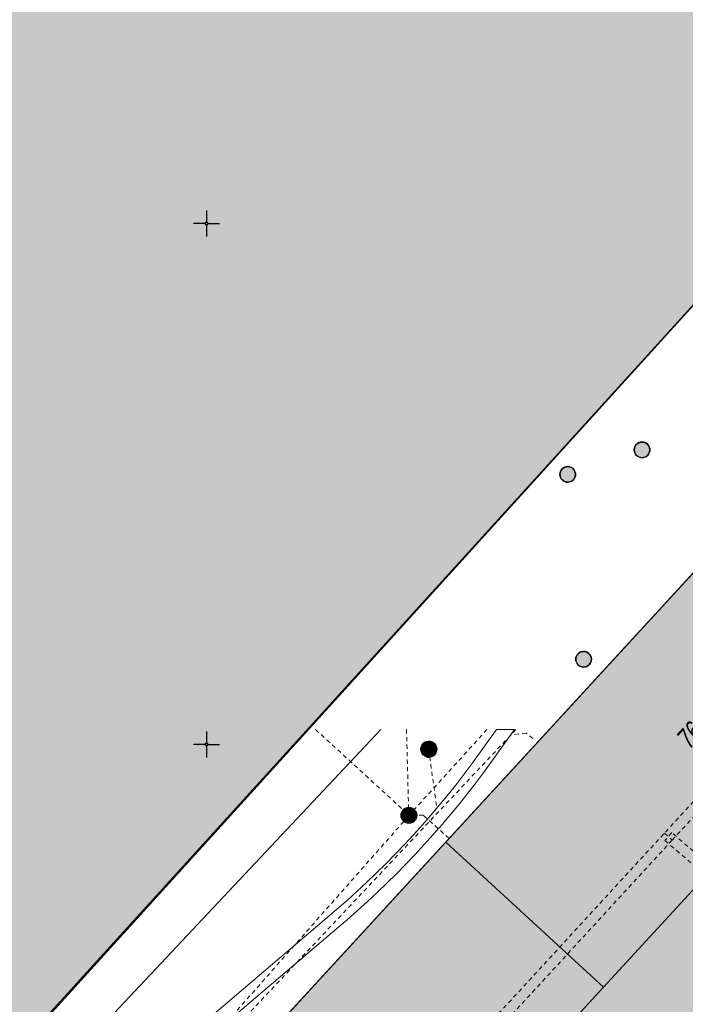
# Model space of a CAD drawing. Header units: metres. Extents: x 2695560 to 2696939, y 1260491 to 1262050.
# Tile 571 of 656: x 2696017 to 2696049, y 1261187 to 1261235. Entities that reach past the tile are written whole.
import ezdxf

# ---------------------------------------------------------------- set-up
doc = ezdxf.new("R2010")
doc.units = ezdxf.units.M
doc.linetypes.add('AUSGEZOGEN', pattern=[0])
doc.linetypes.add('VERDECKT2_S2', pattern=[0.36, 0.2, -0.16])
for name, color, linetype in [('XR$1$AV_Gebäudeflächen (BB)', 7, 'AUSGEZOGEN'), ('XR$1$AV_Gebäudeflächen ut.', 7, 'AUSGEZOGEN'), ('XR$1$AV_Koordinatennetzpunkte', 7, 'AUSGEZOGEN'), ('XR$1$AV_Linien (BB)', 7, 'AUSGEZOGEN'), ('XR$1$AV_Versicherung-Nr.', 7, 'AUSGEZOGEN'), ('XR$1$AW_LK_Schachtdeckel', 24, 'AUSGEZOGEN'), ('XR$1$Liegenschaftsgrenzen', 7, 'AUSGEZOGEN'), ('XR$1$PFAW', 255, 'AUSGEZOGEN')]:
    doc.layers.add(name, color=color, linetype=linetype)
for name, color, linetype, lineweight in [('XR$2$ABW-Linie-R-ungenau', 4, 'VERDECKT2_S2', 18), ('XR$2$ABW-Punkt', 6, 'AUSGEZOGEN', 18), ('XR$2$ELE-Flaeche-oberirdisch', 1, 'AUSGEZOGEN', 18), ('XR$2$ELE-LinieFlaeche-ungenau', 1, 'VERDECKT2_S2', 18), ('XR$2$KOM-Linie-U-genau', 91, 'AUSGEZOGEN', 18)]:
    doc.layers.add(name, color=color, linetype=linetype, lineweight=lineweight)
doc.styles.add('ARIAL', font='arial.ttf')

# ---------------------------------------------------------------- blocks, each defined once
blk = doc.blocks.new('BAV2041')
at = {"color": 7, "transparency": 33554687}
for p, q in [((0, 0.5), (0, 0.05)), ((-0.05, 0), (-0.5, 0)), ((0.05, 0), (0.5, 0)), ((0, -0.05), (0, -0.5))]:
    blk.add_line(p, q, dxfattribs=at)
blk.add_circle((0, 0), 0.05, dxfattribs=at)
for start, end in [(90, 270), (270, 90)]:
    blk.add_arc((0, 0), 0.05, start, end, dxfattribs=at)
blk = doc.blocks.new('BAW2082')
at = {"layer": 'XR$1$PFAW', "transparency": 33554687}
blk.add_hatch(color=7, dxfattribs=at).paths.add_polyline_path([(0.509, -0.003), (0.499, 0.098), (0.469, 0.194), (0.42, 0.283), (0.354, 0.359), (0.274, 0.421), (0.183, 0.466), (0.085, 0.491), (-0.016, 0.496), (-0.116, 0.481), (-0.211, 0.446), (-0.297, 0.392), (-0.37, 0.323), (-0.428, 0.24), (-0.468, 0.147), (-0.488, 0.047), (-0.488, -0.054), (-0.468, -0.153), (-0.428, -0.246), (-0.37, -0.329), (-0.297, -0.398), (-0.211, -0.452), (-0.116, -0.487), (-0.016, -0.502), (0.085, -0.497), (0.183, -0.472), (0.274, -0.427), (0.354, -0.366), (0.42, -0.289), (0.469, -0.2), (0.499, -0.104)])
at = {"transparency": 33554687}
for start, end in [(91.19481, 268.80519), (268.80519, 91.19481)]:
    blk.add_arc((0.01, 0), 0.5, start, end, dxfattribs=at)
at = {"layer": 'XR$1$PFAW', "transparency": 33554687}
blk.add_circle((0.009, -0.003), 0.5, dxfattribs=at)
blk = doc.blocks.new('BAW2088')
at = {"layer": 'XR$1$PFAW', "transparency": 33554687}
blk.add_hatch(color=253, dxfattribs=at).paths.add_polyline_path([(0.51, 0), (0.5, 0.101), (0.47, 0.197), (0.421, 0.286), (0.355, 0.362), (0.275, 0.424), (0.184, 0.469), (0.086, 0.494), (-0.015, 0.499), (-0.115, 0.484), (-0.21, 0.449), (-0.296, 0.395), (-0.369, 0.326), (-0.427, 0.243), (-0.467, 0.15), (-0.487, 0.051), (-0.487, -0.051), (-0.467, -0.15), (-0.427, -0.243), (-0.369, -0.326), (-0.296, -0.395), (-0.21, -0.449), (-0.115, -0.484), (-0.015, -0.499), (0.086, -0.494), (0.184, -0.469), (0.275, -0.424), (0.355, -0.362), (0.421, -0.286), (0.47, -0.197), (0.5, -0.101)])
at = {"transparency": 33554687}
for start, end in [(91.19481, 268.80519), (268.80519, 91.19481)]:
    blk.add_arc((0.01, 0), 0.5, start, end, dxfattribs=at)
at = {"layer": 'XR$1$PFAW', "transparency": 33554687}
blk.add_circle((0.01, 0), 0.5, dxfattribs=at)
blk = doc.blocks.new('ABW-KONTROLLSCHACHT')
at = {"layer": 'XR$2$ABW-Punkt', "linetype": 'AUSGEZOGEN', "lineweight": 25, "transparency": 33554687}
for points in [[(-343, 68, 2500), (0, 0, 2500), (-350, 0, 2500)], [(-343, 68), (0, 0), (-350, 0)], [(-343, 68, 2500), (-343, 68), (-350, 0), (-350, 0, 2500)], [(-350, 0, 2500), (0, 0, 2500), (-343, -68, 2500)], [(-350, 0), (0, 0), (-343, -68)], [(-323, 134, 2500), (0, 0, 2500), (-343, 68, 2500)], [(-323, 134), (0, 0), (-343, 68)], [(-323, 134, 2500), (-323, 134), (-343, 68), (-343, 68, 2500)], [(-343, -68, 2500), (0, 0, 2500), (-323, -134, 2500)], [(-343, -68), (0, 0), (-323, -134)], [(-291, 194, 2500), (0, 0, 2500), (-323, 134, 2500)], [(-291, 194), (0, 0), (-323, 134)], [(-291, 194, 2500), (-291, 194), (-323, 134), (-323, 134, 2500)], [(-323, -134, 2500), (0, 0, 2500), (-291, -194, 2500)], [(-323, -134), (0, 0), (-291, -194)], [(-247, 247, 2500), (0, 0, 2500), (-291, 194, 2500)], [(-247, 247), (0, 0), (-291, 194)], [(-247, 247, 2500), (-247, 247), (-291, 194), (-291, 194, 2500)], [(-291, -194, 2500), (0, 0, 2500), (-247, -247, 2500)], [(-291, -194), (0, 0), (-247, -247)], [(-194, 291, 2500), (0, 0, 2500), (-247, 247, 2500)], [(-194, 291), (0, 0), (-247, 247)], [(-194, 291, 2500), (-194, 291), (-247, 247), (-247, 247, 2500)], [(-247, -247, 2500), (0, 0, 2500), (-194, -291, 2500)], [(-247, -247), (0, 0), (-194, -291)], [(-134, 323, 2500), (0, 0, 2500), (-194, 291, 2500)], [(-134, 323), (0, 0), (-194, 291)], [(-134, 323, 2500), (-134, 323), (-194, 291), (-194, 291, 2500)], [(-194, -291, 2500), (0, 0, 2500), (-134, -323, 2500)], [(-194, -291), (0, 0), (-134, -323)], [(-68, 343, 2500), (0, 0, 2500), (-134, 323, 2500)], [(-68, 343), (0, 0), (-134, 323)], [(-68, 343, 2500), (-68, 343), (-134, 323), (-134, 323, 2500)], [(-134, -323, 2500), (0, 0, 2500), (-68, -343, 2500)], [(-134, -323), (0, 0), (-68, -343)], [(0, 350, 2500), (0, 0, 2500), (-68, 343, 2500)], [(0, 350), (0, 0), (-68, 343)], [(0, 350, 2500), (0, 350), (-68, 343), (-68, 343, 2500)], [(-68, -343, 2500), (0, 0, 2500), (0, -350, 2500)], [(-68, -343), (0, 0), (0, -350)], [(68, 343, 2500), (0, 0, 2500), (0, 350, 2500)], [(68, 343), (0, 0), (0, 350)], [(68, 343, 2500), (68, 343), (0, 350), (0, 350, 2500)], [(134, 323, 2500), (0, 0, 2500), (68, 343, 2500)], [(134, 323), (0, 0), (68, 343)], [(194, 291, 2500), (0, 0, 2500), (134, 323, 2500)], [(194, 291), (0, 0), (134, 323)], [(247, 247, 2500), (0, 0, 2500), (194, 291, 2500)], [(247, 247), (0, 0), (194, 291)], [(291, 194, 2500), (0, 0, 2500), (247, 247, 2500)], [(291, 194), (0, 0), (247, 247)], [(323, 134, 2500), (0, 0, 2500), (291, 194, 2500)], [(323, 134), (0, 0), (291, 194)], [(343, 68, 2500), (0, 0, 2500), (323, 134, 2500)], [(343, 68), (0, 0), (323, 134)], [(350, 0, 2500), (0, 0, 2500), (343, 68, 2500)], [(350, 0), (0, 0), (343, 68)], [(0, -350, 2500), (0, 0, 2500), (68, -343, 2500)], [(68, -343, 2500), (0, 0, 2500), (134, -323, 2500)], [(134, -323, 2500), (0, 0, 2500), (194, -291, 2500)], [(194, -291, 2500), (0, 0, 2500), (247, -247, 2500)], [(247, -247, 2500), (0, 0, 2500), (291, -194, 2500)], [(291, -194, 2500), (0, 0, 2500), (323, -134, 2500)], [(323, -134, 2500), (0, 0, 2500), (343, -68, 2500)], [(343, -68, 2500), (0, 0, 2500), (350, 0, 2500)], [(0, -350), (0, 0), (68, -343)], [(68, -343), (0, 0), (134, -323)], [(134, -323), (0, 0), (194, -291)], [(194, -291), (0, 0), (247, -247)], [(247, -247), (0, 0), (291, -194)], [(291, -194), (0, 0), (323, -134)], [(323, -134), (0, 0), (343, -68)], [(343, -68), (0, 0), (350, 0)], [(134, 323, 2500), (134, 323), (68, 343), (68, 343, 2500)], [(194, 291, 2500), (194, 291), (134, 323), (134, 323, 2500)], [(247, 247, 2500), (247, 247), (194, 291), (194, 291, 2500)], [(291, 194, 2500), (291, 194), (247, 247), (247, 247, 2500)], [(323, 134, 2500), (323, 134), (291, 194), (291, 194, 2500)], [(343, 68, 2500), (343, 68), (323, 134), (323, 134, 2500)], [(350, 0, 2500), (350, 0), (343, 68), (343, 68, 2500)], [(-350, 0, 2500), (-350, 0), (-343, -68), (-343, -68, 2500)], [(-343, -68, 2500), (-343, -68), (-323, -134), (-323, -134, 2500)], [(-323, -134, 2500), (-323, -134), (-291, -194), (-291, -194, 2500)], [(-291, -194, 2500), (-291, -194), (-247, -247), (-247, -247, 2500)], [(-247, -247, 2500), (-247, -247), (-194, -291), (-194, -291, 2500)], [(-194, -291, 2500), (-194, -291), (-134, -323), (-134, -323, 2500)], [(-134, -323, 2500), (-134, -323), (-68, -343), (-68, -343, 2500)], [(-68, -343, 2500), (-68, -343), (0, -350), (0, -350, 2500)], [(0, -350, 2500), (0, -350), (68, -343), (68, -343, 2500)], [(68, -343, 2500), (68, -343), (134, -323), (134, -323, 2500)], [(134, -323, 2500), (134, -323), (194, -291), (194, -291, 2500)], [(194, -291, 2500), (194, -291), (247, -247), (247, -247, 2500)], [(247, -247, 2500), (247, -247), (291, -194), (291, -194, 2500)], [(291, -194, 2500), (291, -194), (323, -134), (323, -134, 2500)], [(323, -134, 2500), (323, -134), (343, -68), (343, -68, 2500)], [(343, -68, 2500), (343, -68), (350, 0), (350, 0, 2500)]]:
    blk.add_3dface(points, dxfattribs=at)
blk = doc.blocks.new('ABW-SCHLAMMSAMMLER_RUND')
at = {"layer": 'XR$2$ABW-Punkt', "linetype": 'AUSGEZOGEN', "lineweight": 13, "transparency": 33554687}
for p, q in [((-70, 75, 2500), (70, 75, 2500)), ((-70, -75, 2500), (70, -75, 2500))]:
    blk.add_line(p, q, dxfattribs=at)
blk.add_polyline3d([(90, 0, 2500), (0, 0, 2500), (-90, 0, 2500)], dxfattribs=at)
at = {"layer": 'XR$2$ABW-Punkt', "linetype": 'AUSGEZOGEN', "lineweight": 25, "transparency": 33554687}
for points in [[(-147, 29, 2500), (0, 0, 2500), (-150, 0, 2500)], [(-147, 29), (0, 0), (-150, 0)], [(-147, 29, 2500), (-147, 29), (-150, 0), (-150, 0, 2500)], [(-150, 0, 2500), (0, 0, 2500), (-147, -29, 2500)], [(-150, 0), (0, 0), (-147, -29)], [(-139, 57, 2500), (0, 0, 2500), (-147, 29, 2500)], [(-139, 57), (0, 0), (-147, 29)], [(-139, 57, 2500), (-139, 57), (-147, 29), (-147, 29, 2500)], [(-147, -29, 2500), (0, 0, 2500), (-139, -57, 2500)], [(-147, -29), (0, 0), (-139, -57)], [(-125, 83, 2500), (0, 0, 2500), (-139, 57, 2500)], [(-125, 83), (0, 0), (-139, 57)], [(-125, 83, 2500), (-125, 83), (-139, 57), (-139, 57, 2500)], [(-139, -57, 2500), (0, 0, 2500), (-125, -83, 2500)], [(-139, -57), (0, 0), (-125, -83)], [(-106, 106, 2500), (0, 0, 2500), (-125, 83, 2500)], [(-106, 106), (0, 0), (-125, 83)], [(-106, 106, 2500), (-106, 106), (-125, 83), (-125, 83, 2500)], [(-125, -83, 2500), (0, 0, 2500), (-106, -106, 2500)], [(-125, -83), (0, 0), (-106, -106)], [(-83, 125, 2500), (0, 0, 2500), (-106, 106, 2500)], [(-83, 125), (0, 0), (-106, 106)], [(-83, 125, 2500), (-83, 125), (-106, 106), (-106, 106, 2500)], [(-106, -106, 2500), (0, 0, 2500), (-83, -125, 2500)], [(-106, -106), (0, 0), (-83, -125)], [(-57, 139, 2500), (0, 0, 2500), (-83, 125, 2500)], [(-57, 139), (0, 0), (-83, 125)], [(-57, 139, 2500), (-57, 139), (-83, 125), (-83, 125, 2500)], [(-83, -125, 2500), (0, 0, 2500), (-57, -139, 2500)], [(-83, -125), (0, 0), (-57, -139)], [(-29, 147, 2500), (0, 0, 2500), (-57, 139, 2500)], [(-29, 147), (0, 0), (-57, 139)], [(-29, 147, 2500), (-29, 147), (-57, 139), (-57, 139, 2500)], [(-57, -139, 2500), (0, 0, 2500), (-29, -147, 2500)], [(-57, -139), (0, 0), (-29, -147)], [(0, 150, 2500), (0, 0, 2500), (-29, 147, 2500)], [(0, 150), (0, 0), (-29, 147)], [(0, 150, 2500), (0, 150), (-29, 147), (-29, 147, 2500)], [(-29, -147, 2500), (0, 0, 2500), (0, -150, 2500)], [(-29, -147), (0, 0), (0, -150)], [(29, 147, 2500), (0, 0, 2500), (0, 150, 2500)], [(29, 147), (0, 0), (0, 150)], [(29, 147, 2500), (29, 147), (0, 150), (0, 150, 2500)], [(57, 139, 2500), (0, 0, 2500), (29, 147, 2500)], [(57, 139), (0, 0), (29, 147)], [(83, 125, 2500), (0, 0, 2500), (57, 139, 2500)], [(83, 125), (0, 0), (57, 139)], [(106, 106, 2500), (0, 0, 2500), (83, 125, 2500)], [(106, 106), (0, 0), (83, 125)], [(125, 83, 2500), (0, 0, 2500), (106, 106, 2500)], [(125, 83), (0, 0), (106, 106)], [(139, 57, 2500), (0, 0, 2500), (125, 83, 2500)], [(139, 57), (0, 0), (125, 83)], [(147, 29, 2500), (0, 0, 2500), (139, 57, 2500)], [(147, 29), (0, 0), (139, 57)], [(150, 0, 2500), (0, 0, 2500), (147, 29, 2500)], [(150, 0), (0, 0), (147, 29)], [(0, -150, 2500), (0, 0, 2500), (29, -147, 2500)], [(29, -147, 2500), (0, 0, 2500), (57, -139, 2500)], [(57, -139, 2500), (0, 0, 2500), (83, -125, 2500)], [(83, -125, 2500), (0, 0, 2500), (106, -106, 2500)], [(106, -106, 2500), (0, 0, 2500), (125, -83, 2500)], [(125, -83, 2500), (0, 0, 2500), (139, -57, 2500)], [(139, -57, 2500), (0, 0, 2500), (147, -29, 2500)], [(147, -29, 2500), (0, 0, 2500), (150, 0, 2500)], [(0, -150), (0, 0), (29, -147)], [(29, -147), (0, 0), (57, -139)], [(57, -139), (0, 0), (83, -125)], [(83, -125), (0, 0), (106, -106)], [(106, -106), (0, 0), (125, -83)], [(125, -83), (0, 0), (139, -57)], [(139, -57), (0, 0), (147, -29)], [(147, -29), (0, 0), (150, 0)], [(57, 139, 2500), (57, 139), (29, 147), (29, 147, 2500)], [(83, 125, 2500), (83, 125), (57, 139), (57, 139, 2500)], [(106, 106, 2500), (106, 106), (83, 125), (83, 125, 2500)], [(125, 83, 2500), (125, 83), (106, 106), (106, 106, 2500)], [(139, 57, 2500), (139, 57), (125, 83), (125, 83, 2500)], [(147, 29, 2500), (147, 29), (139, 57), (139, 57, 2500)], [(150, 0, 2500), (150, 0), (147, 29), (147, 29, 2500)], [(-150, 0, 2500), (-150, 0), (-147, -29), (-147, -29, 2500)], [(-147, -29, 2500), (-147, -29), (-139, -57), (-139, -57, 2500)], [(-139, -57, 2500), (-139, -57), (-125, -83), (-125, -83, 2500)], [(-125, -83, 2500), (-125, -83), (-106, -106), (-106, -106, 2500)], [(-106, -106, 2500), (-106, -106), (-83, -125), (-83, -125, 2500)], [(-83, -125, 2500), (-83, -125), (-57, -139), (-57, -139, 2500)], [(-57, -139, 2500), (-57, -139), (-29, -147), (-29, -147, 2500)], [(-29, -147, 2500), (-29, -147), (0, -150), (0, -150, 2500)], [(0, -150, 2500), (0, -150), (29, -147), (29, -147, 2500)], [(29, -147, 2500), (29, -147), (57, -139), (57, -139, 2500)], [(57, -139, 2500), (57, -139), (83, -125), (83, -125, 2500)], [(83, -125, 2500), (83, -125), (106, -106), (106, -106, 2500)], [(106, -106, 2500), (106, -106), (125, -83), (125, -83, 2500)], [(125, -83, 2500), (125, -83), (139, -57), (139, -57, 2500)], [(139, -57, 2500), (139, -57), (147, -29), (147, -29, 2500)], [(147, -29, 2500), (147, -29), (150, 0), (150, 0, 2500)]]:
    blk.add_3dface(points, dxfattribs=at)
blk = doc.blocks.new('ABW-DECKEL')
at = {"layer": 'XR$2$ABW-Punkt', "linetype": 'AUSGEZOGEN', "lineweight": 25, "transparency": 33554687}
for points in [[(-343, 68, 2500), (0, 0, 2500), (-350, 0, 2500)], [(-343, 68), (0, 0), (-350, 0)], [(-343, 68, 2500), (-343, 68), (-350, 0), (-350, 0, 2500)], [(-350, 0, 2500), (0, 0, 2500), (-343, -68, 2500)], [(-350, 0), (0, 0), (-343, -68)], [(-323, 134, 2500), (0, 0, 2500), (-343, 68, 2500)], [(-323, 134), (0, 0), (-343, 68)], [(-323, 134, 2500), (-323, 134), (-343, 68), (-343, 68, 2500)], [(-343, -68, 2500), (0, 0, 2500), (-323, -134, 2500)], [(-343, -68), (0, 0), (-323, -134)], [(-291, 194, 2500), (0, 0, 2500), (-323, 134, 2500)], [(-291, 194), (0, 0), (-323, 134)], [(-291, 194, 2500), (-291, 194), (-323, 134), (-323, 134, 2500)], [(-323, -134, 2500), (0, 0, 2500), (-291, -194, 2500)], [(-323, -134), (0, 0), (-291, -194)], [(-247, 247, 2500), (0, 0, 2500), (-291, 194, 2500)], [(-247, 247), (0, 0), (-291, 194)], [(-247, 247, 2500), (-247, 247), (-291, 194), (-291, 194, 2500)], [(-291, -194, 2500), (0, 0, 2500), (-247, -247, 2500)], [(-291, -194), (0, 0), (-247, -247)], [(-194, 291, 2500), (0, 0, 2500), (-247, 247, 2500)], [(-194, 291), (0, 0), (-247, 247)], [(-194, 291, 2500), (-194, 291), (-247, 247), (-247, 247, 2500)], [(-247, -247, 2500), (0, 0, 2500), (-194, -291, 2500)], [(-247, -247), (0, 0), (-194, -291)], [(-134, 323, 2500), (0, 0, 2500), (-194, 291, 2500)], [(-134, 323), (0, 0), (-194, 291)], [(-134, 323, 2500), (-134, 323), (-194, 291), (-194, 291, 2500)], [(-194, -291, 2500), (0, 0, 2500), (-134, -323, 2500)], [(-194, -291), (0, 0), (-134, -323)], [(-68, 343, 2500), (0, 0, 2500), (-134, 323, 2500)], [(-68, 343), (0, 0), (-134, 323)], [(-68, 343, 2500), (-68, 343), (-134, 323), (-134, 323, 2500)], [(-134, -323, 2500), (0, 0, 2500), (-68, -343, 2500)], [(-134, -323), (0, 0), (-68, -343)], [(0, 350, 2500), (0, 0, 2500), (-68, 343, 2500)], [(0, 350), (0, 0), (-68, 343)], [(0, 350, 2500), (0, 350), (-68, 343), (-68, 343, 2500)], [(-68, -343, 2500), (0, 0, 2500), (0, -350, 2500)], [(-68, -343), (0, 0), (0, -350)], [(68, 343, 2500), (0, 0, 2500), (0, 350, 2500)], [(68, 343), (0, 0), (0, 350)], [(68, 343, 2500), (68, 343), (0, 350), (0, 350, 2500)], [(134, 323, 2500), (0, 0, 2500), (68, 343, 2500)], [(134, 323), (0, 0), (68, 343)], [(194, 291, 2500), (0, 0, 2500), (134, 323, 2500)], [(194, 291), (0, 0), (134, 323)], [(247, 247, 2500), (0, 0, 2500), (194, 291, 2500)], [(247, 247), (0, 0), (194, 291)], [(291, 194, 2500), (0, 0, 2500), (247, 247, 2500)], [(291, 194), (0, 0), (247, 247)], [(323, 134, 2500), (0, 0, 2500), (291, 194, 2500)], [(323, 134), (0, 0), (291, 194)], [(343, 68, 2500), (0, 0, 2500), (323, 134, 2500)], [(343, 68), (0, 0), (323, 134)], [(350, 0, 2500), (0, 0, 2500), (343, 68, 2500)], [(350, 0), (0, 0), (343, 68)], [(0, -350, 2500), (0, 0, 2500), (68, -343, 2500)], [(68, -343, 2500), (0, 0, 2500), (134, -323, 2500)], [(134, -323, 2500), (0, 0, 2500), (194, -291, 2500)], [(194, -291, 2500), (0, 0, 2500), (247, -247, 2500)], [(247, -247, 2500), (0, 0, 2500), (291, -194, 2500)], [(291, -194, 2500), (0, 0, 2500), (323, -134, 2500)], [(323, -134, 2500), (0, 0, 2500), (343, -68, 2500)], [(343, -68, 2500), (0, 0, 2500), (350, 0, 2500)], [(0, -350), (0, 0), (68, -343)], [(68, -343), (0, 0), (134, -323)], [(134, -323), (0, 0), (194, -291)], [(194, -291), (0, 0), (247, -247)], [(247, -247), (0, 0), (291, -194)], [(291, -194), (0, 0), (323, -134)], [(323, -134), (0, 0), (343, -68)], [(343, -68), (0, 0), (350, 0)], [(134, 323, 2500), (134, 323), (68, 343), (68, 343, 2500)], [(194, 291, 2500), (194, 291), (134, 323), (134, 323, 2500)], [(247, 247, 2500), (247, 247), (194, 291), (194, 291, 2500)], [(291, 194, 2500), (291, 194), (247, 247), (247, 247, 2500)], [(323, 134, 2500), (323, 134), (291, 194), (291, 194, 2500)], [(343, 68, 2500), (343, 68), (323, 134), (323, 134, 2500)], [(350, 0, 2500), (350, 0), (343, 68), (343, 68, 2500)], [(-350, 0, 2500), (-350, 0), (-343, -68), (-343, -68, 2500)], [(-343, -68, 2500), (-343, -68), (-323, -134), (-323, -134, 2500)], [(-323, -134, 2500), (-323, -134), (-291, -194), (-291, -194, 2500)], [(-291, -194, 2500), (-291, -194), (-247, -247), (-247, -247, 2500)], [(-247, -247, 2500), (-247, -247), (-194, -291), (-194, -291, 2500)], [(-194, -291, 2500), (-194, -291), (-134, -323), (-134, -323, 2500)], [(-134, -323, 2500), (-134, -323), (-68, -343), (-68, -343, 2500)], [(-68, -343, 2500), (-68, -343), (0, -350), (0, -350, 2500)], [(0, -350, 2500), (0, -350), (68, -343), (68, -343, 2500)], [(68, -343, 2500), (68, -343), (134, -323), (134, -323, 2500)], [(134, -323, 2500), (134, -323), (194, -291), (194, -291, 2500)], [(194, -291, 2500), (194, -291), (247, -247), (247, -247, 2500)], [(247, -247, 2500), (247, -247), (291, -194), (291, -194, 2500)], [(291, -194, 2500), (291, -194), (323, -134), (323, -134, 2500)], [(323, -134, 2500), (323, -134), (343, -68), (343, -68, 2500)], [(343, -68, 2500), (343, -68), (350, 0), (350, 0, 2500)]]:
    blk.add_3dface(points, dxfattribs=at)

msp = doc.modelspace()

# ---------------------------------------------------------------- hatches: boundary and pattern name
at = {"transparency": 33554687}
msp.add_hatch(color=7, dxfattribs=at).paths.add_polyline_path([(2696037.527, 1261187.755), (2696037.913, 1261187.4), (2696045.173, 1261195.303), (2696044.787, 1261195.658)])
at = {"layer": 'XR$1$AV_Gebäudeflächen (BB)', "true_color": 0xd2d2d2, "transparency": 33554687}
for points in [[(2696054.27, 1261295.671), (2696045.902, 1261303.349), (2696044.104, 1261301.665), (2696044.133, 1261301.643), (2696034.4, 1261292.237), (2696034.13, 1261292.518), (2696002.52, 1261262.139), (2696002.786, 1261261.862), (2695994.387, 1261253.784), (2695990.057, 1261249.619), (2695973.611, 1261233.8), (2695973.334, 1261234.089), (2695966.481, 1261227.515), (2695966.749, 1261227.227), (2695965.083, 1261225.645), (2696013.63, 1261181.611), (2696088.872, 1261264.47), (2696088.212, 1261265.07), (2696088.037, 1261264.877), (2696087.555, 1261265.314), (2696087.468, 1261265.217), (2696083.18, 1261269.107), (2696083.267, 1261269.204), (2696082.786, 1261269.64), (2696082.957, 1261269.829), (2696082.29, 1261270.436), (2696082.118, 1261270.246), (2696081.637, 1261270.683), (2696081.549, 1261270.587), (2696077.248, 1261274.489), (2696077.335, 1261274.585), (2696076.854, 1261275.022), (2696077.03, 1261275.216), (2696076.368, 1261275.818), (2696076.191, 1261275.623), (2696075.71, 1261276.06), (2696075.623, 1261275.964), (2696071.322, 1261279.866), (2696071.409, 1261279.962), (2696070.928, 1261280.399), (2696071.102, 1261280.591), (2696070.44, 1261281.195), (2696070.264, 1261281.001), (2696069.782, 1261281.438), (2696069.695, 1261281.341), (2696065.396, 1261285.241), (2696065.484, 1261285.338), (2696065.002, 1261285.774), (2696065.175, 1261285.965), (2696064.507, 1261286.574), (2696064.333, 1261286.382), (2696063.851, 1261286.819), (2696063.764, 1261286.722), (2696059.448, 1261290.638), (2696059.535, 1261290.734), (2696059.054, 1261291.171), (2696059.229, 1261291.364), (2696058.194, 1261292.302), (2696057.932, 1261292.013), (2696054.098, 1261295.506)], [(2696054.36, 1261213.525), (2696037.448, 1261195.114), (2696045.021, 1261188.157), (2696061.93, 1261206.572)], [(2696037.448, 1261195.114), (2696020.146, 1261176.279), (2696027.727, 1261169.322), (2696045.021, 1261188.157)]]:
    msp.add_hatch(color=254, dxfattribs=at).paths.add_polyline_path(points)
at = {"layer": 'XR$1$AV_Gebäudeflächen ut.', "true_color": 0xf5f5f5, "transparency": 33554687}
msp.add_hatch(color=7, dxfattribs=at).paths.add_polyline_path([(2696116.564, 1261198.89), (2696117.085, 1261199.499), (2696113.067, 1261202.945), (2696109.285, 1261206.174), (2696104.24, 1261210.497), (2696075.467, 1261176.852), (2696063.854, 1261186.795), (2696092.646, 1261220.41), (2696090.818, 1261221.976), (2696087.03, 1261225.203), (2696074.873, 1261235.64), (2696071.385, 1261231.844), (2696071.704, 1261231.52), (2696072.44, 1261232.324), (2696073.943, 1261230.938), (2696073.216, 1261230.156), (2696076.366, 1261227.26), (2696073.483, 1261223.894), (2696064.484, 1261213.383), (2696060.046, 1261208.199), (2696048.184, 1261194.344), (2696043.746, 1261189.16), (2696031.422, 1261175.728), (2696026.535, 1261170.407), (2696027.727, 1261169.322), (2696027.838, 1261169.443), (2696028.424, 1261168.906), (2696036.875, 1261161.162), (2696039.514, 1261158.743), (2696039.295, 1261158.487), (2696050.959, 1261147.77), (2696051.162, 1261148), (2696051.764, 1261147.473), (2696057.955, 1261141.775), (2696059.755, 1261140.11), (2696059.587, 1261139.914), (2696063.315, 1261136.713)])

# ---------------------------------------------------------------- linework, layer by layer
at = {"layer": 'XR$1$AV_Linien (BB)', "color": 7, "linetype": 'AUSGEZOGEN', "transparency": 33554687}
for p, q in [((2696088.872, 1261264.47), (2696013.63, 1261181.611)), ((2696054.36, 1261213.525), (2696037.448, 1261195.114)), ((2696045.021, 1261188.157), (2696061.93, 1261206.572)), ((2696045.021, 1261188.157), (2696037.448, 1261195.114))]:
    msp.add_line(p, q, dxfattribs=at)
msp.add_lwpolyline([(2696037.448, 1261195.114), (2696020.146, 1261176.279), (2696027.727, 1261169.322), (2696045.021, 1261188.157)], dxfattribs=at)
at = {"layer": 'XR$1$Liegenschaftsgrenzen', "color": 7, "linetype": 'AUSGEZOGEN', "transparency": 33554687}
for points in [[(2696011.981, 1261179.711), (2696070.1, 1261243.806), (2696086.456, 1261228.976), (2696092.892, 1261236.019)], [(2696104.402, 1261210.583), (2696092.763, 1261220.547), (2696089.064, 1261216.228), (2696078.838, 1261224.987), (2696071.283, 1261231.948), (2696018.153, 1261174.109)]]:
    msp.add_lwpolyline(points, dxfattribs=at)
at = {"layer": 'XR$2$ABW-Linie-R-ungenau', "linetype": 'VERDECKT2_S2', "transparency": 33554687}
for p, q in [((2696031.205, 1261200.521), (2696035.664, 1261196.432)), ((2696035.569, 1261200.521), (2696035.672, 1261196.416)), ((2696039.425, 1261200.521), (2696035.676, 1261196.389)), ((2696036.629, 1261199.57), (2696037.025, 1261196.716)), ((2696035.671, 1261196.381), (2696019.455, 1261177.994))]:
    msp.add_line(p, q, dxfattribs=at)
for points in [[(2696040.815, 1261200.521), (2696017.774, 1261176.023), (2696017.174, 1261175.864)], [(2696041.626, 1261200.085), (2696041.307, 1261200.356), (2696040.742, 1261200.29)], [(2696037.61, 1261195.298), (2696036.368, 1261196.414), (2696035.669, 1261196.392)]]:
    msp.add_lwpolyline(points, dxfattribs=at)
at = {"layer": 'XR$2$ELE-Flaeche-oberirdisch', "transparency": 33554687}
msp.add_lwpolyline([(2696026.384, 1261186.003), (2696032.228, 1261190.974), (2696032.719, 1261191.394), (2696033.204, 1261191.821), (2696033.683, 1261192.256), (2696034.156, 1261192.697), (2696034.622, 1261193.145), (2696035.081, 1261193.6), (2696035.534, 1261194.061), (2696035.98, 1261194.529), (2696036.419, 1261195.003), (2696036.851, 1261195.484), (2696037.277, 1261195.971), (2696037.695, 1261196.464), (2696038.105, 1261196.963), (2696038.509, 1261197.468), (2696038.905, 1261197.979), (2696039.294, 1261198.495), (2696039.294, 1261198.495), (2696040.755, 1261200.521), (2696039.892, 1261200.521), (2696038.752, 1261198.941), (2696038.367, 1261198.429), (2696037.974, 1261197.922), (2696037.574, 1261197.421), (2696037.166, 1261196.926), (2696036.752, 1261196.437), (2696036.33, 1261195.954), (2696035.901, 1261195.477), (2696035.466, 1261195.007), (2696035.023, 1261194.543), (2696034.574, 1261194.085), (2696034.119, 1261193.634), (2696033.656, 1261193.19), (2696033.188, 1261192.753), (2696032.713, 1261192.322), (2696032.231, 1261191.899), (2696031.744, 1261191.482), (2696025.908, 1261186.517)], dxfattribs=at)
at = {"layer": 'XR$2$ELE-LinieFlaeche-ungenau', "linetype": 'VERDECKT2_S2', "transparency": 33554687}
for points in [[(2696052.505, 1261200.521), (2696047.943, 1261195.553), (2696048.311, 1261195.215), (2696053.183, 1261200.521), (2696052.505, 1261200.521)], [(2696048.311, 1261195.215), (2696036.206, 1261182.032), (2696035.838, 1261182.37), (2696047.943, 1261195.553), (2696048.311, 1261195.215)], [(2696068.198, 1261178.379), (2696068.198, 1261178.521), (2696048.29, 1261195.574), (2696047.964, 1261195.194), (2696067.942, 1261178.081), (2696068.198, 1261178.379)]]:
    msp.add_lwpolyline(points, close=True, dxfattribs=at)
at = {"layer": 'XR$2$KOM-Linie-U-genau', "linetype": 'AUSGEZOGEN', "transparency": 33554687}
msp.add_lwpolyline([(2696011.354, 1261179.196), (2696011.825, 1261178.967), (2696012.21, 1261178.888), (2696012.675, 1261178.861), (2696013.18, 1261178.861), (2696013.752, 1261178.941), (2696014.031, 1261179.074), (2696015.225, 1261180.208), (2696034.336, 1261200.521)], dxfattribs=at)

# ---------------------------------------------------------------- block references
at = {"layer": 'XR$1$AV_Koordinatennetzpunkte', "color": 7, "linetype": 'AUSGEZOGEN', "lineweight": -3, "transparency": 33554687, "xscale": 1.25, "yscale": 1.25}
for p in [(2696025.97, 1261224.81), (2696025.97, 1261199.81)]:
    msp.add_blockref('BAV2041', p, dxfattribs=at)
at = {"layer": 'XR$1$AW_LK_Schachtdeckel', "color": 24, "linetype": 'AUSGEZOGEN', "lineweight": -3, "transparency": 33554687, "xscale": 0.7499999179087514, "yscale": 0.7499999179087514}
for p in [(2696046.86, 1261213.947), (2696043.295, 1261212.766), (2696035.674, 1261196.407)]:
    msp.add_blockref('BAW2082', p, dxfattribs=at)
at = {"layer": 'XR$1$AW_LK_Schachtdeckel', "color": 24, "linetype": 'AUSGEZOGEN', "lineweight": -3, "transparency": 33554687}
for name, p, xscale, yscale, rotation in [('BAW2082', (2696044.057, 1261203.892), 0.7499999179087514, 0.7499999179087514, 47.08109758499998), ('BAW2088', (2696036.631, 1261199.572), 0.7578193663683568, 0.7578193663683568, 46.447331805)]:
    msp.add_blockref(name, p, dxfattribs=dict(at, xscale=xscale, yscale=yscale, rotation=rotation))
at = {"layer": 'XR$2$ABW-Punkt', "color": 6, "linetype": 'AUSGEZOGEN', "lineweight": 18, "transparency": 33554687, "xscale": 0.001, "yscale": 0.001, "zscale": 0.001, "rotation": 360}
for name, p in [('ABW-DECKEL', (2696036.629, 1261199.57)), ('ABW-SCHLAMMSAMMLER_RUND', (2696036.629, 1261199.57)), ('ABW-KONTROLLSCHACHT', (2696035.672, 1261196.405)), ('ABW-DECKEL', (2696035.672, 1261196.405))]:
    msp.add_blockref(name, p, dxfattribs=at)

# ---------------------------------------------------------------- texts
at = {"layer": 'XR$1$AV_Versicherung-Nr.', "color": 7, "transparency": 33554687, "insert": (2696049.523, 1261200.653), "char_height": 0.96842, "width": 2.46457, "attachment_point": 5, "rotation": 47.772, "style": 'ARIAL'}
msp.add_mtext('\\A1;{\\fArial|i1|b0;\\H0.968418;\\W0.700000;\\C7;7620}\\P', dxfattribs=at)

doc.saveas('drawing.dxf')
